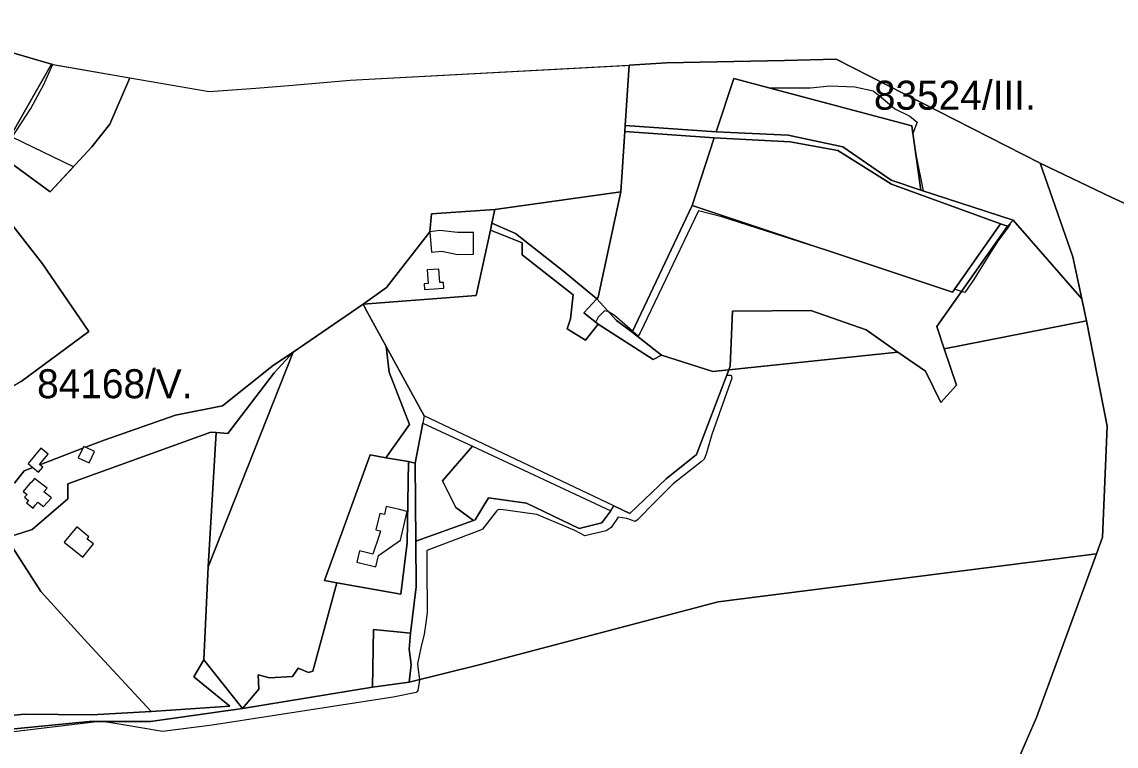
# Model space of a CAD drawing. Extents: x -477304 to -465429, y -1159113 to -1149210.
# Drawn here: x -472541 to -471976, y -1150595 to -1150220 of the extents above; entities that cross this region are included whole.
import ezdxf

# ---------------------------------------------------------------- set-up
doc = ezdxf.new("R2010")
doc.units = 0
for name, color, linetype in [('BPEJ_s', 7, 'Continuous'), ('PUPFL_s', 7, 'Continuous'), ('trav_porost_s', 7, 'Continuous')]:
    doc.layers.add(name, color=color, linetype=linetype)

msp = doc.modelspace()

# ---------------------------------------------------------------- linework, layer by layer
at = {"layer": 'BPEJ_s'}
for points in [[(-472552.33, -1150289.17), (-472526.38, -1150308.2), (-472514.4, -1150295.18), (-472545.95, -1150279.92), (-472536.39, -1150265.14), (-472531.65, -1150256.08), (-472529.87, -1150252.98), (-472527.06, -1150246.8), (-472525.64, -1150243.68), (-472524.97, -1150242.27), (-472525.79, -1150242.13), (-472600.52, -1150220.28)], [(-472552.33, -1150289.17), (-472526.38, -1150308.2), (-472514.4, -1150295.18), (-472545.95, -1150279.92), (-472536.39, -1150265.14), (-472531.65, -1150256.08), (-472529.87, -1150252.98), (-472527.06, -1150246.8), (-472525.64, -1150243.68), (-472524.97, -1150242.27), (-472485.29, -1150249.16), (-472444.31, -1150256.27), (-472420.19, -1150254.49), (-472401.14, -1150253.08), (-472371.41, -1150250.46), (-472229.44, -1150242.8), (-472227.42, -1150242.69)], [(-471978.09, -1150311.03), (-472015.09, -1150293.26), (-472120.54, -1150239.6), (-472147.2, -1150240.2), (-472208.1, -1150241.47), (-472227.42, -1150242.69), (-472229.44, -1150273.9), (-472182.42, -1150277.11), (-472173.24, -1150249.5), (-472155.31, -1150254.3), (-472148.3, -1150254.3), (-472133.7, -1150254.3), (-472123.8, -1150253.3), (-472110.9, -1150253.9), (-472101.4, -1150255.9), (-472096.4, -1150259.9), (-472090.1, -1150265.2), (-472082.5, -1150269.1), (-472078.6, -1150272.1), (-472080.87, -1150278.05), (-472079.19, -1150289.69), (-472075.61, -1150307.6), (-472029.06, -1150322.8), (-472030.74, -1150324.65), (-472030.53, -1150324.72), (-472031.7, -1150326.4), (-472037.03, -1150333.65), (-472040.68, -1150339.5), (-472049.41, -1150353.49), (-472053.96, -1150360.2), (-472055.74, -1150359.65), (-472059.38, -1150358.52), (-472060.39, -1150359.95), (-472125.53, -1150338.29), (-472125.77, -1150338.35), (-472179.53, -1150321.07), (-472191.6, -1150317.99), (-472221.77, -1150381.01), (-472222.64, -1150382.83), (-472224.97, -1150380.8), (-472225.61, -1150380.24), (-472234.99, -1150372.05), (-472236.37, -1150371.19), (-472238.03, -1150370.16), (-472238.41, -1150369.92), (-472240.11, -1150369.71), (-472243.31, -1150372.91), (-472244.38, -1150375.04), (-472243.99, -1150376.01), (-472243.41, -1150376.47), (-472214.91, -1150394.76), (-472210.65, -1150392.55), (-472184.12, -1150401), (-472175.96, -1150400.14), (-472177, -1150402.88), (-472174.62, -1150402.98), (-472174.41, -1150404.48), (-472184.65, -1150433.49), (-472187.64, -1150443.73), (-472187.77, -1150444.05), (-472188.7, -1150446.29), (-472190.2, -1150447.78), (-472194.11, -1150450.83), (-472204.7, -1150459.09), (-472213.88, -1150468.37), (-472223.05, -1150477.64), (-472224.33, -1150478.5), (-472228.59, -1150477), (-472233.07, -1150476.36), (-472236.7, -1150481.7), (-472239.26, -1150483.4), (-472250.35, -1150485.96), (-472255.47, -1150483.19), (-472275.1, -1150474.87), (-472293.66, -1150472.31), (-472295.15, -1150472.52), (-472295.89, -1150473.27), (-472296.64, -1150474.02), (-472303.04, -1150482.55), (-472304.11, -1150482.96), (-472331.85, -1150493.49), (-472331.79, -1150501.71), (-472331.63, -1150525.64), (-472332.45, -1150530.99), (-472333.33, -1150536.73), (-472334.9, -1150543.78), (-472336.75, -1150552.09), (-472336.37, -1150555.14), (-472335.72, -1150560.27), (-472335.68, -1150560.62), (-472336.53, -1150565.96), (-472336.91, -1150566.43), (-472337.39, -1150567.02), (-472349.33, -1150569.37), (-472442.66, -1150583.77), (-472468.36, -1150587.08), (-472488.63, -1150583.66), (-472499.37, -1150581.96), (-472500.84, -1150581.96), (-472546.76, -1150587.39)], [(-472227.42, -1150242.69), (-472229.44, -1150273.9), (-472182.42, -1150277.11), (-472173.24, -1150249.5), (-472155.31, -1150254.3), (-472081.45, -1150274.07), (-472080.87, -1150278.05), (-472079.19, -1150289.69), (-472075.61, -1150307.6), (-472029.06, -1150322.8), (-472030.74, -1150324.65), (-472030.53, -1150324.72), (-472031.7, -1150326.4), (-472037.03, -1150333.65), (-472040.68, -1150339.5), (-472049.41, -1150353.49), (-472053.96, -1150360.2), (-472055.74, -1150359.65), (-472059.38, -1150358.52), (-472060.39, -1150359.95), (-472125.53, -1150338.29), (-472125.77, -1150338.35), (-472179.53, -1150321.07), (-472191.6, -1150317.99), (-472221.77, -1150381.01), (-472222.64, -1150382.83), (-472224.97, -1150380.8), (-472225.61, -1150380.24), (-472234.99, -1150372.05), (-472236.37, -1150371.19), (-472238.03, -1150370.16), (-472238.41, -1150369.92), (-472240.11, -1150369.71), (-472243.31, -1150372.91), (-472244.38, -1150375.04), (-472243.99, -1150376.01), (-472243.41, -1150376.47), (-472214.91, -1150394.76), (-472210.65, -1150392.55), (-472184.12, -1150401), (-472175.96, -1150400.14), (-472177, -1150402.88), (-472174.62, -1150402.98), (-472174.41, -1150404.48), (-472184.65, -1150433.49), (-472187.64, -1150443.73), (-472187.77, -1150444.05), (-472188.7, -1150446.29), (-472190.2, -1150447.78), (-472194.11, -1150450.83), (-472204.7, -1150459.09), (-472213.88, -1150468.37), (-472223.05, -1150477.64), (-472224.33, -1150478.5), (-472228.59, -1150477), (-472233.07, -1150476.36), (-472236.7, -1150481.7), (-472239.26, -1150483.4), (-472250.35, -1150485.96), (-472255.47, -1150483.19), (-472275.1, -1150474.87), (-472293.66, -1150472.31), (-472295.15, -1150472.52), (-472295.89, -1150473.27), (-472296.64, -1150474.02), (-472303.04, -1150482.55), (-472304.11, -1150482.96), (-472331.85, -1150493.49), (-472331.79, -1150501.71), (-472331.63, -1150525.64), (-472332.45, -1150530.99), (-472333.33, -1150536.73), (-472334.9, -1150543.78), (-472336.75, -1150552.09), (-472336.37, -1150555.14), (-472335.72, -1150560.27), (-472335.68, -1150560.62), (-472336.53, -1150565.96), (-472336.91, -1150566.43), (-472337.39, -1150567.02), (-472349.33, -1150569.37), (-472442.66, -1150583.77), (-472468.36, -1150587.08), (-472488.63, -1150583.66), (-472499.37, -1150581.96), (-472500.84, -1150581.96), (-472546.76, -1150587.39)], [(-471962.31, -1150318.27), (-471978.09, -1150311.03)]]:
    msp.add_lwpolyline(points, dxfattribs=at)
msp.add_lwpolyline([(-472080.87, -1150278.05), (-472081.45, -1150274.07), (-472155.31, -1150254.3), (-472148.3, -1150254.3), (-472133.7, -1150254.3), (-472123.8, -1150253.3), (-472110.9, -1150253.9), (-472101.4, -1150255.9), (-472096.4, -1150259.9), (-472090.1, -1150265.2), (-472082.5, -1150269.1), (-472078.6, -1150272.1)], close=True, dxfattribs=at)
at = {"layer": 'PUPFL_s'}
for points in [[(-472600.52, -1150220.28), (-472525.79, -1150242.13), (-472545.49, -1150277.03)], [(-471748.01, -1150670.55), (-472035.84, -1150648.76), (-472043.27, -1150640.86), (-472037.4, -1150629.83), (-472026.25, -1150601.23), (-472016.94, -1150579.83), (-471986.03, -1150495.18), (-471982.97, -1150486.6), (-471980.57, -1150429.23), (-471991.09, -1150374.9), (-471993.59, -1150363.43), (-471998.26, -1150341.73), (-472015.09, -1150293.26), (-471978.09, -1150311.03), (-471962.31, -1150318.27)], [(-472553.8, -1150586.56), (-472506.18, -1150581.96), (-472474.6, -1150581.97), (-472427.04, -1150575.2), (-472360, -1150564.11), (-472341.07, -1150561.59), (-472304.15, -1150552.49), (-472181.36, -1150520.13), (-471986.03, -1150495.18), (-472016.94, -1150579.83), (-472026.25, -1150601.23)]]:
    msp.add_lwpolyline(points, dxfattribs=at)
for points in [[(-472485.29, -1150249.16), (-472495.56, -1150273.21), (-472504.86, -1150284.82), (-472526.38, -1150308.2), (-472552.33, -1150289.17), (-472550.03, -1150285.08), (-472545.49, -1150277.03), (-472525.79, -1150242.13)], [(-471993.59, -1150363.43), (-472029.06, -1150322.8), (-472076.65, -1150307.26), (-472081.45, -1150274.07), (-472173.24, -1150249.5), (-472182.42, -1150277.11), (-472229.44, -1150273.9), (-472227.42, -1150242.69), (-472208.1, -1150241.47), (-472147.2, -1150240.2), (-472120.54, -1150239.6), (-472015.09, -1150293.26), (-471998.26, -1150341.73)], [(-472231.64, -1150308.16), (-472229.63, -1150276.91), (-472183.46, -1150280.21), (-472194.79, -1150315.25), (-472225.81, -1150380.66), (-472233.85, -1150374.73), (-472244.15, -1150363.45), (-472243.3, -1150362.52)], [(-472058.38, -1150408.08), (-472066.46, -1150417), (-472074.38, -1150400.77), (-472088.59, -1150390.97), (-472104.93, -1150379.44), (-472133.63, -1150369.46), (-472174.07, -1150369.87), (-472175.25, -1150398.29), (-472175.96, -1150400.14), (-472184.12, -1150401), (-472210.65, -1150392.55), (-472225.81, -1150380.66), (-472194.79, -1150315.25), (-472060.39, -1150359.95), (-472035.51, -1150324.66), (-472031.9, -1150325.92), (-472068.54, -1150377.77), (-472064.68, -1150389.27)], [(-472029.06, -1150322.8), (-471993.59, -1150363.43), (-471991.09, -1150374.9), (-472064.68, -1150389.27), (-472068.54, -1150377.77), (-472031.9, -1150325.92)], [(-472225.81, -1150380.66), (-472210.65, -1150392.55), (-472214.91, -1150394.76), (-472243.41, -1150376.47), (-472250.72, -1150370.66), (-472244.15, -1150363.45), (-472233.85, -1150374.73)], [(-472104.93, -1150379.44), (-472088.59, -1150390.97), (-472175.96, -1150400.14), (-472175.25, -1150398.29), (-472174.07, -1150369.87), (-472133.63, -1150369.46)], [(-472341.07, -1150561.59), (-472339.96, -1150552.49), (-472341.01, -1150544.5), (-472340.31, -1150536.28), (-472337.31, -1150512.32), (-472337.55, -1150488.72), (-472307.85, -1150478.09), (-472306.84, -1150477.71), (-472299.96, -1150466.36), (-472280.36, -1150469.12), (-472253.12, -1150482.09), (-472241.57, -1150479.21), (-472236.91, -1150472.96), (-472235.32, -1150470.42), (-472226.99, -1150474.37), (-472208.19, -1150456.42), (-472192.6, -1150443.89), (-472175.96, -1150400.14), (-472088.59, -1150390.97), (-472074.38, -1150400.77), (-472066.46, -1150417), (-472058.38, -1150408.08), (-472064.68, -1150389.27), (-471991.09, -1150374.9), (-471980.57, -1150429.23), (-471982.97, -1150486.6), (-471986.03, -1150495.18), (-472181.36, -1150520.13), (-472304.15, -1150552.49)]]:
    msp.add_lwpolyline(points, close=True, dxfattribs=at)
at = {"layer": 'trav_porost_s'}
for points in [[(-472552.33, -1150289.17), (-472526.38, -1150308.2), (-472504.86, -1150284.82), (-472495.56, -1150273.21), (-472485.29, -1150249.16), (-472444.31, -1150256.27), (-472420.19, -1150254.49), (-472401.14, -1150253.08), (-472371.41, -1150250.46), (-472227.42, -1150242.69), (-472229.44, -1150273.9), (-472229.63, -1150276.91), (-472231.64, -1150308.16), (-472296.72, -1150317.23), (-472329.44, -1150319.57), (-472330.39, -1150328.74), (-472352.76, -1150357.51), (-472364.83, -1150366.12), (-472400.83, -1150391.08), (-472411.14, -1150397.8), (-472437.32, -1150418.78), (-472461.75, -1150423.65), (-472498.56, -1150436.47), (-472508.19, -1150440.18), (-472509.06, -1150439.78), (-472509.49, -1150440.68), (-472531.7, -1150449.24), (-472531.95, -1150449.03), (-472527.52, -1150443.78), (-472531.25, -1150440.66), (-472537.85, -1150448.49), (-472535.3, -1150450.63), (-472539.75, -1150452.35), (-472544.8, -1150458.77)], [(-472541.38, -1150406.11), (-472506.39, -1150380.32), (-472530.35, -1150345.41), (-472561.58, -1150305.59)], [(-472544.8, -1150458.77), (-472539.75, -1150452.35), (-472535.3, -1150450.63), (-472532.42, -1150453.05), (-472530.25, -1150450.47), (-472531.7, -1150449.24), (-472509.49, -1150440.68), (-472511.87, -1150445.72), (-472506.19, -1150448.25), (-472503.5, -1150442.34), (-472508.19, -1150440.18), (-472498.56, -1150436.47), (-472461.75, -1150423.65), (-472437.32, -1150418.78), (-472411.14, -1150397.8), (-472400.83, -1150391.08), (-472410.79, -1150401.63), (-472434.65, -1150433.03), (-472440.67, -1150432.59), (-472443.38, -1150432.41), (-472517.25, -1150458.99), (-472517.2, -1150466.87), (-472535.71, -1150482.63), (-472544.76, -1150485.62)]]:
    msp.add_lwpolyline(points, dxfattribs=at)
for points in [[(-472081.45, -1150274.07), (-472076.65, -1150307.26), (-472092.03, -1150302.06), (-472116.97, -1150284.86), (-472145.26, -1150278.81), (-472182.42, -1150277.11), (-472173.24, -1150249.5)], [(-472145.26, -1150278.81), (-472116.97, -1150284.86), (-472092.03, -1150302.06), (-472076.65, -1150307.26), (-472029.06, -1150322.8), (-472031.9, -1150325.92), (-472035.51, -1150324.66), (-472091.94, -1150304.22), (-472119.61, -1150286.72), (-472144.2, -1150282.29), (-472183.46, -1150280.21), (-472229.63, -1150276.91), (-472229.44, -1150273.9), (-472182.42, -1150277.11)], [(-472144.2, -1150282.29), (-472119.61, -1150286.72), (-472091.94, -1150304.22), (-472035.51, -1150324.66), (-472060.39, -1150359.95), (-472194.79, -1150315.25), (-472183.46, -1150280.21)], [(-472586.8, -1150338.69), (-472569.57, -1150318.09), (-472561.58, -1150305.59), (-472530.35, -1150345.41), (-472506.39, -1150380.32), (-472541.38, -1150406.11), (-472567.99, -1150422.16), (-472613.06, -1150371.08)], [(-472231.64, -1150308.16), (-472243.3, -1150362.52), (-472244.15, -1150363.45), (-472261.08, -1150349.38), (-472286.1, -1150329.69), (-472298.28, -1150324.38), (-472296.72, -1150317.23)], [(-472329.43, -1150339.39), (-472324.11, -1150338.84), (-472316.03, -1150340.46), (-472307.73, -1150340.4), (-472307.81, -1150329.1), (-472316.11, -1150329.16), (-472325.07, -1150328.19), (-472330.39, -1150328.74), (-472329.44, -1150319.57), (-472296.72, -1150317.23), (-472298.28, -1150324.38), (-472299.06, -1150327.93), (-472306.45, -1150361.68), (-472364.83, -1150366.12), (-472352.76, -1150357.51), (-472330.39, -1150328.74)], [(-472261.08, -1150349.38), (-472244.15, -1150363.45), (-472250.72, -1150370.66), (-472243.41, -1150376.47), (-472250, -1150384.75), (-472259.36, -1150378.94), (-472257.62, -1150373.71), (-472256.23, -1150361.42), (-472282.56, -1150340.66), (-472282.7, -1150334.52), (-472299.06, -1150327.93), (-472298.28, -1150324.38), (-472286.1, -1150329.69)], [(-472175.96, -1150400.14), (-472192.6, -1150443.89), (-472208.19, -1150456.42), (-472226.99, -1150474.37), (-472235.32, -1150470.42), (-472333.28, -1150423.92), (-472352.8, -1150388.17), (-472362.53, -1150370.56), (-472364.83, -1150366.12), (-472306.45, -1150361.68), (-472299.06, -1150327.93), (-472282.7, -1150334.52), (-472282.56, -1150340.66), (-472256.23, -1150361.42), (-472257.62, -1150373.71), (-472259.36, -1150378.94), (-472250, -1150384.75), (-472243.41, -1150376.47), (-472214.91, -1150394.76), (-472210.65, -1150392.55), (-472184.12, -1150401)], [(-472333.15, -1150358.61), (-472323.12, -1150358), (-472323.21, -1150355.03), (-472325.12, -1150355.01), (-472325.64, -1150348.03), (-472331.7, -1150348.48), (-472331.18, -1150355.46), (-472333.24, -1150355.64)], [(-472364.83, -1150366.12), (-472362.53, -1150370.56), (-472352.8, -1150388.17), (-472351.24, -1150401.31), (-472340.8, -1150428.36), (-472353.06, -1150445.55), (-472361.06, -1150444.05), (-472384.66, -1150509.1), (-472378.32, -1150510.24), (-472390.66, -1150555.86), (-472393.01, -1150556.68), (-472398.3, -1150554.33), (-472401.18, -1150558.74), (-472413.17, -1150559.33), (-472418.99, -1150557.86), (-472418.69, -1150565.15), (-472427.04, -1150575.2), (-472447.02, -1150550.1), (-472444.73, -1150501.94), (-472400.83, -1150391.08)], [(-472340.8, -1150428.36), (-472351.24, -1150401.31), (-472352.8, -1150388.17), (-472333.28, -1150423.92), (-472333.97, -1150427.65), (-472337.84, -1150448.43), (-472341.32, -1150447.57), (-472353.06, -1150445.55)], [(-472400.83, -1150391.08), (-472444.73, -1150501.94), (-472440.67, -1150432.59), (-472434.65, -1150433.03), (-472410.79, -1150401.63)], [(-472323.72, -1150457.53), (-472316.86, -1150471.25), (-472307.85, -1150478.09), (-472337.55, -1150488.72), (-472337.84, -1150448.43), (-472333.97, -1150427.65), (-472308.22, -1150439.67)], [(-472544.76, -1150485.62), (-472535.71, -1150482.63), (-472517.2, -1150466.87), (-472517.25, -1150458.99), (-472443.38, -1150432.41), (-472440.67, -1150432.59), (-472444.73, -1150501.94), (-472447.02, -1150550.1), (-472452.12, -1150558.85), (-472433.61, -1150573.96), (-472474.22, -1150576.83), (-472507.19, -1150541.33), (-472531.17, -1150514.69), (-472550.27, -1150484.97)], [(-472241.57, -1150479.21), (-472253.12, -1150482.09), (-472280.36, -1150469.12), (-472299.96, -1150466.36), (-472306.84, -1150477.71), (-472307.85, -1150478.09), (-472316.86, -1150471.25), (-472323.72, -1150457.53), (-472308.22, -1150439.67), (-472236.91, -1150472.96)], [(-472384.66, -1150509.1), (-472361.06, -1150444.05), (-472353.06, -1150445.55), (-472341.32, -1150447.57), (-472342.11, -1150489.51), (-472345.28, -1150516.19), (-472378.32, -1150510.24)], [(-472418.69, -1150565.15), (-472418.99, -1150557.86), (-472413.17, -1150559.33), (-472401.18, -1150558.74), (-472398.3, -1150554.33), (-472393.01, -1150556.68), (-472390.66, -1150555.86), (-472378.32, -1150510.24), (-472345.28, -1150516.19), (-472342.11, -1150489.51), (-472341.32, -1150447.57), (-472337.84, -1150448.43), (-472337.55, -1150488.72), (-472337.31, -1150512.32), (-472340.31, -1150536.28), (-472359.44, -1150534.33), (-472360, -1150564.11), (-472427.04, -1150575.2)], [(-472536.16, -1150458.34), (-472536.35, -1150458.19), (-472540.4, -1150462.96), (-472538.35, -1150464.54), (-472539.62, -1150466.03), (-472537.57, -1150467.61), (-472538.66, -1150468.89), (-472535.18, -1150471.58), (-472534.08, -1150470.17), (-472532.79, -1150468.51), (-472529.82, -1150470.81), (-472525.73, -1150466.28), (-472529.65, -1150463.24), (-472528.01, -1150461.31), (-472530.07, -1150459.72), (-472534.46, -1150456.34)], [(-472342.06, -1150473.32), (-472345.95, -1150472.4), (-472352.79, -1150470.79), (-472353.77, -1150474.96), (-472356.16, -1150474.4), (-472358.16, -1150482.89), (-472355.86, -1150483.43), (-472356.43, -1150485.86), (-472359.74, -1150495.44), (-472366.63, -1150493.76), (-472368.06, -1150499.61), (-472358.27, -1150502.02), (-472356.83, -1150496.15), (-472345.54, -1150488.11)], [(-472507.19, -1150541.33), (-472474.22, -1150576.83), (-472504.81, -1150578.48), (-472539.66, -1150578.06), (-472573.75, -1150581.65), (-472585.18, -1150586.28), (-472609.88, -1150551.86), (-472622.06, -1150507.9), (-472612.63, -1150500.63), (-472610.97, -1150504.2), (-472603.36, -1150501.71), (-472568.74, -1150482.8), (-472550.27, -1150484.97), (-472531.17, -1150514.69)], [(-472519.13, -1150489.29), (-472509.59, -1150496.96), (-472504.1, -1150490.15), (-472507.26, -1150487.61), (-472506.35, -1150486.48), (-472512.71, -1150481.31)], [(-472341.07, -1150561.59), (-472360, -1150564.11), (-472359.44, -1150534.33), (-472340.31, -1150536.28), (-472341.01, -1150544.5), (-472339.96, -1150552.49)], [(-472539.66, -1150578.06), (-472504.81, -1150578.48), (-472474.22, -1150576.83), (-472433.61, -1150573.96), (-472452.12, -1150558.85), (-472447.02, -1150550.1), (-472427.04, -1150575.2), (-472474.6, -1150581.97), (-472506.18, -1150581.96), (-472553.8, -1150586.56), (-472585.18, -1150586.28), (-472573.75, -1150581.65)]]:
    msp.add_lwpolyline(points, close=True, dxfattribs=at)

# ---------------------------------------------------------------- texts
at = {"layer": 'BPEJ_s'}
for s, p in [('83524/III.', (-472100.99, -1150265.68)), ('84168/V.', (-472533.16, -1150414.83))]:
    msp.add_text(s, height=15, dxfattribs=at).set_placement(p)

doc.saveas('drawing.dxf')
